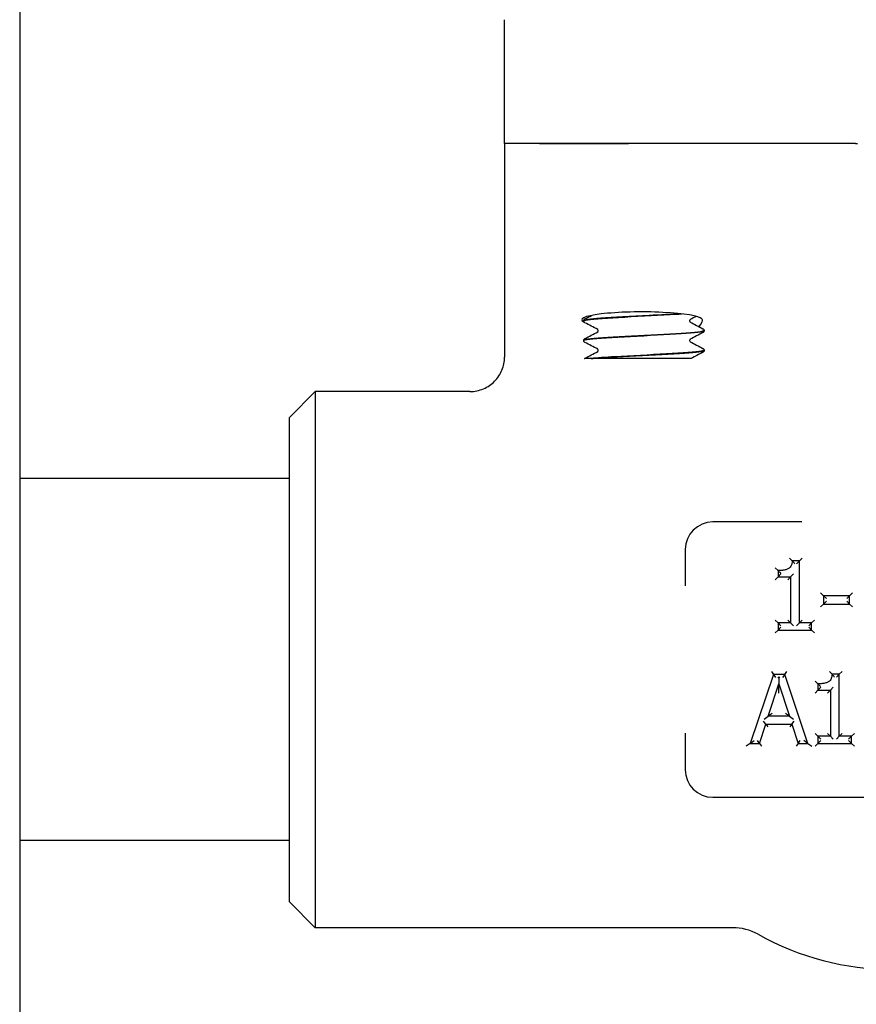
# Model space of a CAD drawing. Header units: inches. Extents: x 24 to 1128, y -69 to 748.
# Tile 511 of 656: x 757.16 to 760.19, y 300.79 to 304.37. Entities that reach past the tile are written whole.
import ezdxf

# ---------------------------------------------------------------- set-up
doc = ezdxf.new("R2010")
doc.units = ezdxf.units.IN
doc.header["$LTSCALE"] = 32
doc.header["$MEASUREMENT"] = 0
doc.layers.add('Visible (ANSI)', color=7, linetype='Continuous', lineweight=30)

msp = doc.modelspace()

# ---------------------------------------------------------------- linework, layer by layer
at = {"layer": 'Visible (ANSI)'}
for p, q in [((757.15563, 310.60867), (757.15563, 294.85867)), ((758.91597, 303.92117), (758.91597, 304.37061)), ((759.04333, 303.92117), (758.91597, 303.92117)), ((758.91597, 303.92117), (758.91597, 303.1448)), ((759.04333, 303.92117), (758.91597, 303.92117)), ((759.36556, 303.92117), (759.04333, 303.92117)), ((759.04333, 303.92117), (759.36556, 303.92117)), ((760.19044, 303.92117), (759.36556, 303.92117)), ((760.19044, 303.92117), (759.36556, 303.92117)), ((760.19044, 303.92117), (760.19722, 303.92117)), ((759.20347, 303.27715), (759.20347, 303.27648)), ((759.64097, 303.2414), (759.64097, 303.24073)), ((759.20347, 303.20565), (759.20347, 303.20498)), ((759.64097, 303.1699), (759.64097, 303.16923)), ((759.23102, 303.13992), (759.20656, 303.13992)), ((759.23102, 303.13992), (759.23759, 303.13992)), ((759.31758, 303.13992), (759.23759, 303.13992)), ((759.59332, 303.13992), (759.31758, 303.13992)), ((758.13472, 302.92617), (758.22847, 303.01992)), ((758.22847, 303.01992), (758.22847, 301.07242)), ((758.78987, 303.01992), (758.22847, 303.01992)), ((758.13472, 301.16617), (758.13472, 302.92617)), ((758.13472, 302.70367), (757.15563, 302.70367)), ((759.99507, 302.54617), (759.67222, 302.54617)), ((759.57222, 302.44617), (759.57222, 302.31365)), ((759.96091, 302.40451), (759.9513, 302.41492)), ((759.98685, 302.40451), (759.96091, 302.40451)), ((759.98685, 302.40451), (759.97643, 302.39409)), ((759.98685, 302.40451), (759.99726, 302.41492)), ((759.98685, 302.17922), (759.98685, 302.40451)), ((759.90925, 302.36966), (759.89884, 302.38008)), ((759.90925, 302.36966), (759.90925, 302.34677)), ((759.90925, 302.34677), (759.91967, 302.35718)), ((759.95463, 302.34677), (759.96505, 302.35718)), ((759.90925, 302.34677), (759.89884, 302.33635)), ((759.90925, 302.34677), (759.95463, 302.34677)), ((759.95463, 302.34677), (759.94422, 302.33635)), ((759.95463, 302.34677), (759.95463, 302.17922)), ((760.07416, 302.27829), (760.06375, 302.28871)), ((760.16877, 302.27829), (760.17919, 302.28871)), ((760.16877, 302.27829), (760.07416, 302.27829)), ((760.07416, 302.27829), (760.08458, 302.26787)), ((760.07416, 302.27829), (760.07416, 302.2479)), ((760.07416, 302.2479), (760.08458, 302.25832)), ((760.16877, 302.27829), (760.15836, 302.26787)), ((760.16877, 302.2479), (760.15836, 302.25832)), ((760.16877, 302.2479), (760.16877, 302.27829)), ((760.06375, 302.23749), (760.07416, 302.2479)), ((760.07416, 302.2479), (760.16877, 302.2479)), ((760.16877, 302.2479), (760.17919, 302.23749)), ((759.90925, 302.17922), (759.89884, 302.18964)), ((759.95463, 302.17922), (759.90925, 302.17922)), ((759.90925, 302.17922), (759.90925, 302.1537)), ((759.90925, 302.17922), (759.91967, 302.16881)), ((759.95463, 302.17922), (759.94422, 302.18964)), ((759.95463, 302.17922), (759.96505, 302.16881)), ((759.98685, 302.17922), (759.97643, 302.16881)), ((759.98685, 302.17922), (759.99726, 302.18964)), ((760.03121, 302.17922), (759.98685, 302.17922)), ((760.03121, 302.17922), (760.0208, 302.16881)), ((760.03121, 302.17922), (760.04163, 302.18964)), ((760.03121, 302.1537), (760.03121, 302.17922)), ((759.89884, 302.14328), (759.90925, 302.1537)), ((759.90925, 302.1537), (759.91967, 302.16411)), ((759.90925, 302.1537), (760.03121, 302.1537)), ((760.03121, 302.1537), (760.0208, 302.16411)), ((760.03121, 302.1537), (760.04163, 302.14328)), ((759.88485, 302.00249), (759.89234, 301.99208)), ((759.93326, 301.99208), (759.94074, 302.00249)), ((760.10546, 301.99289), (760.09585, 302.00331)), ((760.1314, 301.99289), (760.14181, 302.00331)), ((759.89234, 301.99208), (759.80806, 301.74208)), ((759.93326, 301.99208), (759.89234, 301.99208)), ((759.89234, 301.99208), (759.89982, 301.98166)), ((759.90875, 301.98166), (759.91197, 301.98399)), ((759.91197, 301.98399), (759.91199, 301.95804)), ((759.91197, 301.98399), (759.91519, 301.98166)), ((759.93326, 301.99208), (759.92578, 301.98166)), ((760.01754, 301.74208), (759.93326, 301.99208)), ((760.0538, 301.95804), (760.04339, 301.96846)), ((760.1314, 301.99289), (760.10546, 301.99289)), ((760.1314, 301.99289), (760.12098, 301.98247)), ((760.1314, 301.7676), (760.1314, 301.99289)), ((759.87349, 301.84034), (759.91199, 301.95804)), ((759.91201, 301.92461), (759.91199, 301.95804)), ((759.91199, 301.95804), (759.95068, 301.84034)), ((760.0538, 301.93515), (760.04339, 301.92473)), ((760.0538, 301.95804), (760.0538, 301.93515)), ((760.0538, 301.93515), (760.06422, 301.94557)), ((760.0538, 301.93515), (760.09918, 301.93515)), ((760.09918, 301.93515), (760.08877, 301.92473)), ((760.09918, 301.93515), (760.1096, 301.94557)), ((760.09918, 301.93515), (760.09918, 301.7676)), ((759.86438, 301.81197), (759.85681, 301.82239)), ((759.85913, 301.82992), (759.87349, 301.84034)), ((759.88786, 301.85075), (759.87349, 301.84034)), ((759.95068, 301.84034), (759.87349, 301.84034)), ((759.95068, 301.84034), (759.93629, 301.85075)), ((759.95068, 301.84034), (759.96507, 301.82992)), ((759.9598, 301.81197), (759.96737, 301.82239)), ((759.84169, 301.74208), (759.86438, 301.81197)), ((759.86438, 301.81197), (759.87195, 301.80156)), ((759.86438, 301.81197), (759.9598, 301.81197)), ((759.9598, 301.81197), (759.95223, 301.80156)), ((759.9598, 301.81197), (759.98249, 301.74208)), ((759.57222, 301.77868), (759.57222, 301.64617)), ((759.80806, 301.74208), (759.82256, 301.75249)), ((759.84169, 301.74208), (759.83412, 301.75249)), ((759.98249, 301.74208), (759.99006, 301.75249)), ((760.01754, 301.74208), (760.00303, 301.75249)), ((760.0538, 301.7676), (760.04339, 301.77802)), ((760.09918, 301.7676), (760.0538, 301.7676)), ((760.0538, 301.7676), (760.0538, 301.74208)), ((760.0538, 301.7676), (760.06422, 301.75719)), ((760.0538, 301.74208), (760.06422, 301.75249)), ((760.09918, 301.7676), (760.08877, 301.77802)), ((760.09918, 301.7676), (760.1096, 301.75719)), ((760.1314, 301.7676), (760.12098, 301.75719)), ((760.1314, 301.7676), (760.14181, 301.77802)), ((760.17576, 301.7676), (760.1314, 301.7676)), ((760.17576, 301.7676), (760.16535, 301.75719)), ((760.17576, 301.74208), (760.16535, 301.75249)), ((760.17576, 301.7676), (760.18618, 301.77802)), ((760.17576, 301.74208), (760.17576, 301.7676)), ((759.80806, 301.74208), (759.79355, 301.73166)), ((759.80806, 301.74208), (759.84169, 301.74208)), ((759.84169, 301.74208), (759.84926, 301.73166)), ((759.98249, 301.74208), (759.97492, 301.73166)), ((759.98249, 301.74208), (760.01754, 301.74208)), ((760.01754, 301.74208), (760.03204, 301.73166)), ((760.04339, 301.73166), (760.0538, 301.74208)), ((760.0538, 301.74208), (760.17576, 301.74208)), ((760.17576, 301.74208), (760.18618, 301.73166)), ((759.67222, 301.54617), (760.97222, 301.54617)), ((758.13472, 301.38867), (757.15563, 301.38867)), ((758.13472, 301.16617), (758.22847, 301.07242)), ((759.74456, 301.07242), (758.22847, 301.07242))]:
    msp.add_line(p, q, dxfattribs=at)
for centre, radius, start, end in [((759.67222, 302.44617), 0.1, 90, 180), ((759.67222, 301.64617), 0.1, 180, 270), ((759.74456, 300.88492), 0.1875, 60.65517, 90), ((760.32222, 301.91242), 0.99125, 240.65517, 299.34483)]:
    msp.add_arc(centre, radius, start, end, dxfattribs=at)
msp.add_ellipse((759.41505, 303.28047), major_axis=(0.21875, 0), ratio=0.1316525, start_param=0.1108904, end_param=3.4219418, dxfattribs=at)
for points, knots in [([(759.5557, 303.3025), (759.52257, 303.30033), (759.48234, 303.29816), (759.44074, 303.29599), (759.37663, 303.29264), (759.31059, 303.28929), (759.26566, 303.28594), (759.22629, 303.28301), (759.20378, 303.28008), (759.20353, 303.27715)], [-20.5382393, -20.5382393, -20.5382393, -20.5382393, -19.9656718, -19.9656718, -19.9656718, -19.0832549, -19.0832549, -19.0832549, -18.3101233, -18.3101233, -18.3101233, -18.3101233]), ([(759.2038, 303.27645), (759.20367, 303.27785), (759.20835, 303.27924), (759.21795, 303.28064), (759.24095, 303.28399), (759.29181, 303.28733), (759.3528, 303.29068), (759.41377, 303.29402), (759.48369, 303.29737), (759.5382, 303.30071), (759.54563, 303.30117), (759.55276, 303.30162), (759.55954, 303.30208)], [12.0246214, 12.0246214, 12.0246214, 12.0246214, 12.3927441, 12.3927441, 12.3927441, 13.2747852, 13.2747852, 13.2747852, 14.1565644, 14.1565644, 14.1565644, 14.276733, 14.276733, 14.276733, 14.276733]), ([(759.20347, 303.27717), (759.20354, 303.27863), (759.20408, 303.28), (759.20533, 303.28188), (759.206, 303.28249), (759.20716, 303.28338), (759.20768, 303.28369), (759.20818, 303.28395)], [0, 0, 0, 0, 0.020588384, 0.020588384, 0.04017257, 0.04017257, 0.058516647, 0.058516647, 0.058516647, 0.058516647]), ([(759.20818, 303.26967), (759.2074, 303.27008), (759.20656, 303.27058), (759.20516, 303.27203), (759.20466, 303.27266), (759.20383, 303.27432), (759.20352, 303.27537), (759.20347, 303.27645)], [0, 0, 0, 0, 0.028459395, 0.028459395, 0.043235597, 0.043235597, 0.058545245, 0.058545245, 0.058545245, 0.058545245]), ([(759.59025, 303.28131), (759.59025, 303.28131), (759.59001, 303.28121), (759.58925, 303.28042), (759.58888, 303.27996), (759.58826, 303.27863), (759.58802, 303.27773), (759.58802, 303.27681)], [0.002645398, 0.002645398, 0.002645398, 0.002645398, 0.027589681, 0.027589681, 0.042171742, 0.042171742, 0.057287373, 0.057287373, 0.057287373, 0.057287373]), ([(759.58802, 303.27681), (759.58802, 303.27543), (759.58859, 303.27414), (759.58952, 303.27285), (759.58987, 303.27258), (759.59019, 303.27235), (759.59025, 303.27232), (759.59025, 303.27232)], [0, 0, 0, 0, 0.022828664, 0.022828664, 0.041633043, 0.041633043, 0.054614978, 0.054614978, 0.054614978, 0.054614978]), ([(759.63245, 303.28365), (759.63362, 303.28227), (759.63402, 303.2802), (759.63292, 303.27195), (759.62852, 303.26392), (759.62111, 303.25614)], [0, 0, 0, 0, 0.0813335, 0.0813335, 0.26320463, 0.26320463, 0.26320463, 0.26320463]), ([(759.64065, 303.24142), (759.64069, 303.23963), (759.63287, 303.23784), (759.61731, 303.23605), (759.58853, 303.23275), (759.53384, 303.22944), (759.4719, 303.22613), (759.41004, 303.22282), (759.34211, 303.21952), (759.29124, 303.21622), (759.23975, 303.21287), (759.20674, 303.20953), (759.20372, 303.20618), (759.20356, 303.206), (759.20348, 303.20583), (759.20349, 303.20565)], [-15.1708472, -15.1708472, -15.1708472, -15.1708472, -14.6990684, -14.6990684, -14.6990684, -13.8268003, -13.8268003, -13.8268003, -12.9557305, -12.9557305, -12.9557305, -12.0740419, -12.0740419, -12.0740419, -12.026938, -12.026938, -12.026938, -12.026938]), ([(759.20385, 303.20495), (759.20377, 303.20667), (759.21091, 303.20838), (759.22527, 303.2101), (759.25369, 303.2135), (759.30978, 303.2169), (759.37346, 303.22029), (759.43663, 303.22367), (759.50599, 303.22704), (759.55703, 303.23041), (759.60776, 303.23376), (759.63941, 303.23711), (759.64091, 303.24046), (759.64095, 303.24055), (759.64097, 303.24064), (759.64097, 303.24073)], [5.7414361, 5.7414361, 5.7414361, 5.7414361, 6.1939142, 6.1939142, 6.1939142, 7.0897201, 7.0897201, 7.0897201, 7.9785276, 7.9785276, 7.9785276, 8.8619138, 8.8619138, 8.8619138, 8.8853453, 8.8853453, 8.8853453, 8.8853453]), ([(759.25643, 303.24106), (759.25643, 303.24245), (759.25586, 303.24374), (759.25493, 303.24503), (759.25458, 303.2453), (759.25426, 303.24553), (759.2542, 303.24556), (759.2542, 303.24556)], [0, 0, 0, 0, 0.022828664, 0.022828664, 0.041633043, 0.041633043, 0.054614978, 0.054614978, 0.054614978, 0.054614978]), ([(759.2542, 303.23657), (759.2542, 303.23657), (759.25444, 303.23666), (759.2552, 303.23746), (759.25556, 303.23791), (759.25619, 303.23924), (759.25643, 303.24015), (759.25643, 303.24106)], [0.002645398, 0.002645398, 0.002645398, 0.002645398, 0.027589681, 0.027589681, 0.042171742, 0.042171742, 0.057287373, 0.057287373, 0.057287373, 0.057287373]), ([(759.63627, 303.2482), (759.63705, 303.24779), (759.63789, 303.24729), (759.63929, 303.24585), (759.63979, 303.24521), (759.64062, 303.24356), (759.64093, 303.24251), (759.64097, 303.24142)], [0, 0, 0, 0, 0.028459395, 0.028459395, 0.043235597, 0.043235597, 0.058545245, 0.058545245, 0.058545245, 0.058545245]), ([(759.64097, 303.2407), (759.64091, 303.23925), (759.64037, 303.23788), (759.63912, 303.236), (759.63845, 303.23539), (759.63729, 303.2345), (759.63677, 303.23419), (759.63627, 303.23392)], [0, 0, 0, 0, 0.020588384, 0.020588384, 0.04017257, 0.04017257, 0.058516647, 0.058516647, 0.058516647, 0.058516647]), ([(759.20347, 303.20567), (759.20354, 303.20713), (759.20408, 303.2085), (759.20533, 303.21038), (759.206, 303.21099), (759.20716, 303.21188), (759.20768, 303.21219), (759.20818, 303.21245)], [0, 0, 0, 0, 0.020588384, 0.020588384, 0.04017257, 0.04017257, 0.058516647, 0.058516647, 0.058516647, 0.058516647]), ([(759.20818, 303.19817), (759.2074, 303.19858), (759.20656, 303.19908), (759.20516, 303.20053), (759.20466, 303.20116), (759.20383, 303.20282), (759.20352, 303.20387), (759.20347, 303.20495)], [0, 0, 0, 0, 0.028459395, 0.028459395, 0.043235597, 0.043235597, 0.058545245, 0.058545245, 0.058545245, 0.058545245]), ([(759.59025, 303.20981), (759.59025, 303.20981), (759.59001, 303.20971), (759.58925, 303.20892), (759.58888, 303.20846), (759.58826, 303.20713), (759.58802, 303.20623), (759.58802, 303.20531)], [0.002645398, 0.002645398, 0.002645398, 0.002645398, 0.027589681, 0.027589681, 0.042171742, 0.042171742, 0.057287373, 0.057287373, 0.057287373, 0.057287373]), ([(759.58802, 303.20531), (759.58802, 303.20393), (759.58859, 303.20264), (759.58952, 303.20135), (759.58987, 303.20108), (759.59019, 303.20085), (759.59025, 303.20082), (759.59025, 303.20082)], [0, 0, 0, 0, 0.022828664, 0.022828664, 0.041633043, 0.041633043, 0.054614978, 0.054614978, 0.054614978, 0.054614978]), ([(758.78987, 303.01992), (758.78998, 303.01992), (758.79008, 303.01992), (758.79874, 303.01994), (758.80726, 303.02082), (758.82399, 303.02428), (758.83216, 303.02684), (758.85504, 303.03664), (758.86869, 303.04594), (758.89153, 303.06913), (758.90054, 303.08276), (758.91282, 303.11267), (758.91597, 303.12865), (758.91597, 303.1448)], [-0.00080906, -0.00080906, -0.00080906, -0.00080906, 0, 0, 0.06513682, 0.06513682, 0.13017613, 0.13017613, 0.25481643, 0.25481643, 0.37825086, 0.37825086, 0.50129539, 0.50129539, 0.50129539, 0.50129539]), ([(759.64069, 303.16992), (759.64082, 303.16872), (759.63736, 303.16751), (759.63016, 303.1663), (759.61038, 303.16299), (759.56278, 303.15968), (759.50367, 303.15636), (759.44427, 303.15303), (759.37437, 303.1497), (759.31809, 303.14638), (759.28171, 303.14422), (759.25112, 303.14207), (759.23102, 303.13992)], [-8.8876619, -8.8876619, -8.8876619, -8.8876619, -8.569564, -8.569564, -8.569564, -7.6960367, -7.6960367, -7.6960367, -6.8183862, -6.8183862, -6.8183862, -6.2510262, -6.2510262, -6.2510262, -6.2510262]), ([(759.23759, 303.13992), (759.27165, 303.14322), (759.33011, 303.14653), (759.39306, 303.14983), (759.456, 303.15314), (759.52226, 303.15644), (759.56928, 303.15974), (759.61427, 303.1629), (759.64085, 303.16607), (759.64097, 303.16923)], [0.0265881, 0.0265881, 0.0265881, 0.0265881, 0.8976269, 0.8976269, 0.8976269, 1.7685955, 1.7685955, 1.7685955, 2.60216, 2.60216, 2.60216, 2.60216]), ([(759.25643, 303.16956), (759.25643, 303.17095), (759.25586, 303.17224), (759.25493, 303.17353), (759.25458, 303.1738), (759.25426, 303.17403), (759.2542, 303.17406), (759.2542, 303.17406)], [0, 0, 0, 0, 0.022828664, 0.022828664, 0.041633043, 0.041633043, 0.054614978, 0.054614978, 0.054614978, 0.054614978]), ([(759.2542, 303.16507), (759.2542, 303.16507), (759.25444, 303.16516), (759.2552, 303.16596), (759.25556, 303.16641), (759.25619, 303.16774), (759.25643, 303.16865), (759.25643, 303.16956)], [0.002645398, 0.002645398, 0.002645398, 0.002645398, 0.027589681, 0.027589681, 0.042171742, 0.042171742, 0.057287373, 0.057287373, 0.057287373, 0.057287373]), ([(759.63627, 303.1767), (759.63705, 303.17629), (759.63789, 303.17579), (759.63929, 303.17435), (759.63979, 303.17371), (759.64062, 303.17206), (759.64093, 303.17101), (759.64097, 303.16992)], [0, 0, 0, 0, 0.028459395, 0.028459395, 0.043235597, 0.043235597, 0.058545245, 0.058545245, 0.058545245, 0.058545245]), ([(759.64097, 303.1692), (759.64091, 303.16775), (759.64037, 303.16638), (759.63912, 303.1645), (759.63845, 303.16389), (759.63729, 303.163), (759.63677, 303.16269), (759.63627, 303.16242)], [0, 0, 0, 0, 0.020588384, 0.020588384, 0.04017257, 0.04017257, 0.058516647, 0.058516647, 0.058516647, 0.058516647]), ([(759.96091, 302.40451), (759.96067, 302.40151), (759.96025, 302.39859), (759.95873, 302.39211), (759.95743, 302.38866), (759.95435, 302.38343), (759.95276, 302.38144), (759.94974, 302.3787), (759.94848, 302.37776), (759.94714, 302.37695), (759.94435, 302.37528), (759.94105, 302.37393), (759.93356, 302.37175), (759.92929, 302.37097), (759.91979, 302.36989), (759.91454, 302.36966), (759.90925, 302.36966)], [-0.21914518, -0.21914518, -0.21914518, -0.21914518, -0.19291175, -0.19291175, -0.15742494, -0.15742494, -0.13012741, -0.13012741, -0.11306644, -0.11306644, -0.11306644, -0.07974952, -0.07974952, -0.04257171, -0.04257171, 0, 0, 0, 0]), ([(759.96989, 302.39409), (759.96987, 302.39412), (759.96985, 302.39414), (759.96899, 302.39521), (759.96814, 302.39625), (759.96648, 302.39823), (759.96567, 302.39918), (759.96404, 302.40106), (759.96321, 302.40198), (759.96202, 302.4033), (759.96159, 302.40377), (759.96105, 302.40436), (759.96091, 302.40451), (759.96091, 302.40451)], [-0.000246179, -0.000246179, -0.000246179, -0.000246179, 0, 0, 0.010218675, 0.010218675, 0.020229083, 0.020229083, 0.031714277, 0.031714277, 0.040524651, 0.040524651, 0.048289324, 0.048289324, 0.048289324, 0.048289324]), ([(759.91967, 302.35956), (759.91964, 302.35958), (759.91962, 302.3596), (759.9185, 302.36066), (759.91741, 302.36169), (759.91534, 302.36368), (759.91435, 302.36463), (759.9125, 302.36644), (759.91162, 302.36731), (759.91038, 302.36854), (759.90994, 302.36898), (759.90939, 302.36952), (759.90925, 302.36966), (759.90925, 302.36966)], [-0.049771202, -0.049771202, -0.049771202, -0.049771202, -0.049510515, -0.049510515, -0.038176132, -0.038176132, -0.027254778, -0.027254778, -0.015917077, -0.015917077, -0.007424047, -0.007424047, 0, 0, 0, 0]), ([(760.10546, 301.99289), (760.10522, 301.98989), (760.1048, 301.98697), (760.10328, 301.98049), (760.10198, 301.97704), (760.0989, 301.97181), (760.09731, 301.96982), (760.09429, 301.96708), (760.09303, 301.96614), (760.09169, 301.96534), (760.0889, 301.96366), (760.0856, 301.96231), (760.07811, 301.96013), (760.07384, 301.95935), (760.06434, 301.95827), (760.05909, 301.95804), (760.0538, 301.95804)], [-0.21914518, -0.21914518, -0.21914518, -0.21914518, -0.19291175, -0.19291175, -0.15742494, -0.15742494, -0.13012741, -0.13012741, -0.11306644, -0.11306644, -0.11306644, -0.07974952, -0.07974952, -0.04257171, -0.04257171, 0, 0, 0, 0]), ([(760.11444, 301.98247), (760.11442, 301.9825), (760.1144, 301.98252), (760.11354, 301.98359), (760.11269, 301.98463), (760.11103, 301.98661), (760.11022, 301.98756), (760.10859, 301.98944), (760.10776, 301.99036), (760.10657, 301.99168), (760.10614, 301.99215), (760.1056, 301.99274), (760.10546, 301.99289), (760.10546, 301.99289)], [-0.000246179, -0.000246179, -0.000246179, -0.000246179, 0, 0, 0.010218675, 0.010218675, 0.020229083, 0.020229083, 0.031714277, 0.031714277, 0.040524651, 0.040524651, 0.048289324, 0.048289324, 0.048289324, 0.048289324]), ([(760.06422, 301.94794), (760.06419, 301.94796), (760.06417, 301.94799), (760.06305, 301.94904), (760.06196, 301.95008), (760.05989, 301.95206), (760.0589, 301.95301), (760.05705, 301.95483), (760.05617, 301.95569), (760.05493, 301.95692), (760.05449, 301.95736), (760.05394, 301.95791), (760.0538, 301.95804), (760.0538, 301.95804)], [-0.049771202, -0.049771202, -0.049771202, -0.049771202, -0.049510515, -0.049510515, -0.038176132, -0.038176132, -0.027254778, -0.027254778, -0.015917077, -0.015917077, -0.007424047, -0.007424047, 0, 0, 0, 0])]:
    msp.add_open_spline(points, degree=3, knots=knots, dxfattribs=at)
for points in [[(759.20818, 303.28395), (759.21593, 303.288), (759.22367, 303.29206), (759.23141, 303.29611)], [(759.61235, 303.2929), (759.60498, 303.28904), (759.59761, 303.28517), (759.59024, 303.2813)], [(759.25421, 303.24555), (759.23887, 303.2536), (759.22353, 303.26164), (759.20818, 303.26967)], [(759.59024, 303.27232), (759.60558, 303.26427), (759.62092, 303.25623), (759.63627, 303.2482)], [(759.20818, 303.21245), (759.22353, 303.22048), (759.23887, 303.22852), (759.25421, 303.23657)], [(759.63627, 303.23392), (759.62092, 303.22589), (759.60558, 303.21785), (759.59024, 303.2098)], [(759.25421, 303.17405), (759.23887, 303.1821), (759.22353, 303.19014), (759.20818, 303.19817)], [(759.59024, 303.20082), (759.60558, 303.19277), (759.62092, 303.18473), (759.63627, 303.1767)], [(759.20818, 303.14095), (759.22353, 303.14898), (759.23887, 303.15702), (759.25421, 303.16507)], [(759.63627, 303.16242), (759.62195, 303.15493), (759.60763, 303.14743), (759.59332, 303.13992)], [(759.20656, 303.13992), (759.20713, 303.14037), (759.20767, 303.14068), (759.20818, 303.14095)]]:
    msp.add_open_spline(points, degree=3, dxfattribs=at)

doc.saveas('drawing.dxf')
